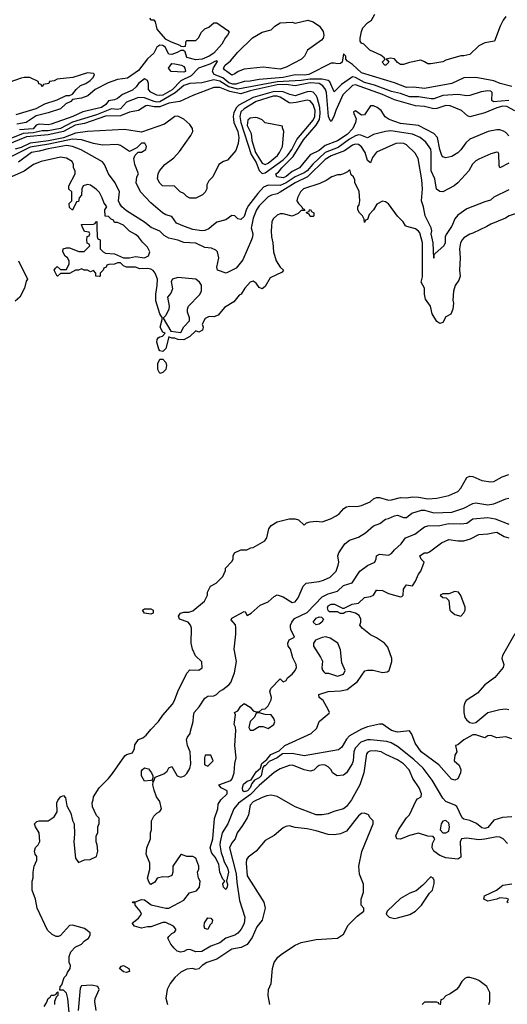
# Model space of a CAD drawing. Header units: inches. Extents: x 2348352 to 2479776, y 460422 to 613655.
# Tile 345 of 590: x 2405740 to 2408979, y 534832 to 541373. Entities that reach past the tile are written whole.
import ezdxf

# ---------------------------------------------------------------- set-up
doc = ezdxf.new("R2010")
doc.units = ezdxf.units.IN
doc.header["$MEASUREMENT"] = 0
doc.layers.add('C4503', color=7, linetype='Continuous')
doc.layers.add('C4504', color=7, linetype='Continuous')

msp = doc.modelspace()

# ---------------------------------------------------------------- linework, layer by layer
at = {"layer": 'C4503', "color": 4}
for points, elevation in [([(2407413.1, 540000), (2407411.3, 539970), (2407412, 539930), (2407422, 539890), (2407426, 539830), (2407444.7, 539770), (2407471.3, 539730), (2407492, 539710), (2407483.6, 539696.4), (2407402.8, 539657.2), (2407370, 539601.2), (2407350, 539584), (2407330, 539594), (2407310, 539622), (2407290, 539635.3), (2407270, 539629), (2407236, 539590), (2407211.3, 539550), (2407198, 539542), (2407162, 539498), (2407099.8, 539460.2), (2407058, 539410), (2407030, 539399), (2406999.6, 539400.4), (2406971.3, 539388.7), (2406952, 539350), (2406958, 539330), (2406954, 539310), (2406930, 539298), (2406910, 539306), (2406870, 539268), (2406830, 539246), (2406790, 539248), (2406770, 539258), (2406750, 539258), (2406730, 539266), (2406710.4, 539189.6), (2406690, 539168), (2406670, 539174), (2406663.9, 539183.9), (2406652, 539230), (2406652.5, 539247.5), (2406660.7, 539259.3), (2406670, 539266.8), (2406688.4, 539271.6), (2406706, 539290), (2406690, 539298), (2406674, 539330), (2406688.7, 539390), (2406670, 539418), (2406645.4, 539505.4), (2406643.7, 539550), (2406653.8, 539606.2), (2406654.5, 539650), (2406640.9, 539690), (2406625.8, 539705.8), (2406610, 539716), (2406590, 539719.3), (2406538, 539718), (2406510, 539728.7), (2406450, 539729), (2406430, 539738), (2406410, 539758), (2406390, 539758), (2406370, 539748), (2406332.7, 539747.3), (2406318, 539742), (2406314, 539730), (2406298, 539722), (2406294, 539710), (2406274, 539690), (2406274, 539670), (2406270, 539668), (2406246, 539670), (2406246, 539690), (2406230, 539706), (2406210, 539698), (2406190, 539708), (2406168.9, 539708.9), (2406150, 539718), (2406130, 539708), (2406110, 539708), (2406070, 539686), (2406010, 539686), (2405991.6, 539668.4), (2405988, 539670), (2405968, 539710), (2405978, 539722), (2405990, 539734), (2406010, 539714), (2406050, 539714), (2406068, 539750), (2406068, 539770), (2406058, 539790), (2406043.1, 539803.1), (2406026, 539830), (2406028.9, 539851.1), (2406050, 539858), (2406070, 539858), (2406132.7, 539832.7), (2406167.3, 539832.7), (2406206, 539870), (2406202, 539882), (2406188.4, 539888.4), (2406186, 539910), (2406187.3, 539932.7), (2406202, 539938), (2406206, 539950), (2406202, 539962), (2406170, 539966), (2406155.2, 540000)], 76), ([(2406253.1, 540000), (2406254, 539930), (2406258, 539918), (2406274, 539910), (2406274, 539850), (2406294, 539830), (2406310, 539822), (2406370, 539818), (2406430, 539792), (2406470, 539791.3), (2406510, 539798.8), (2406570, 539790.8), (2406594.8, 539805.2), (2406605.2, 539830), (2406590, 539862), (2406555.1, 539895.1), (2406529, 539930), (2406510, 539945.2), (2406469, 539969), (2406438, 540000)], 76), ([(2407279.8, 540000), (2407278, 539990), (2407287.7, 539950), (2407285.5, 539930), (2407280.5, 539910), (2407222, 539778), (2407177.5, 539722.5), (2407112, 539690), (2407054, 539710), (2407049.2, 539730), (2407062.7, 539790), (2407053.2, 539830), (2407042, 539842), (2407014.5, 539854.5), (2406970, 539859.5), (2406910, 539889.4), (2406830, 539892.7), (2406790, 539909.3), (2406730, 539921.2), (2406700.1, 539940.1), (2406670, 539969), (2406612.9, 539992.9), (2406604.5, 540000)], 72), ([(2407015, 540000), (2406995.9, 539984.1), (2406970, 539972.7), (2406950, 539969.6), (2406890, 539978.4), (2406833.8, 540000)], 68), ([(2408842, 540000), (2408750, 539954), (2408730, 539949), (2408690, 539924), (2408678.8, 539910), (2408667.7, 539890), (2408660.5, 539850), (2408666, 539790), (2408661.6, 539710), (2408666.8, 539670), (2408657.3, 539642.7), (2408633.7, 539606.3), (2408621, 539570), (2408618, 539510), (2408622, 539490), (2408618, 539450), (2408603.6, 539416.4), (2408570, 539398), (2408550, 539362), (2408530, 539355.3), (2408510, 539368), (2408479.3, 539419.3), (2408469.2, 539470), (2408436, 539516), (2408429.4, 539550), (2408429, 539590), (2408406, 539630), (2408415.1, 539664.9), (2408415.6, 539890), (2408397.2, 539957.2), (2408390, 539969), (2408370, 539984), (2408312.3, 540000)], 76), ([(2408608.7, 540000), (2408573.7, 539946.3), (2408566.8, 539930), (2408566, 539890), (2408558, 539870), (2408499.6, 539820.4), (2408492, 539810), (2408490, 539788), (2408486.3, 539890), (2408472.7, 539950), (2408477.2, 539970), (2408473.2, 539990), (2408468.3, 540000)], 72), ([(2405731.3, 539770), (2405791.3, 539650), (2405783.6, 539636.4), (2405771.3, 539590), (2405742, 539530), (2405710, 539502)], 76), ([(2406072.7, 534730), (2406059, 534870), (2406050, 534906), (2406030, 534926), (2406006, 534926), (2406008, 534948), (2406019, 534961), (2406035.3, 535010), (2406050, 535024.7), (2406056.5, 535043.5), (2406075.3, 535070), (2406078, 535090), (2406068.7, 535110), (2406068.7, 535150), (2406080.2, 535179.8), (2406109.1, 535210.9), (2406150, 535232), (2406168.9, 535251.1), (2406198, 535270), (2406208, 535290), (2406207.3, 535307.3), (2406170, 535335.3), (2406090, 535358), (2406070, 535355.3), (2406010, 535288), (2405996.9, 535283.1), (2405983.1, 535283.1), (2405954.6, 535294.6), (2405924.7, 535324.7), (2405855.3, 535470), (2405844, 535530), (2405822, 535590), (2405822, 535650), (2405828.4, 535671.6), (2405828.7, 535710), (2405835.3, 535750), (2405854, 535790), (2405853.2, 535813.2), (2405842, 535830), (2405838, 535850), (2405846, 535874), (2405862, 535890), (2405873.6, 535913.6), (2405869.2, 535970), (2405845.2, 536010), (2405839, 536030), (2405853.2, 536046.8), (2405870, 536050.8), (2405930, 536051.3), (2405970, 536076), (2405989.5, 536110.5), (2405987.6, 536170), (2405993.9, 536186.1), (2406010, 536210.6), (2406030, 536218), (2406044.1, 536204.1), (2406054, 536150), (2406080.6, 536100.6), (2406090, 536052), (2406101, 536030), (2406103, 535963), (2406099.1, 535910), (2406110, 535802), (2406130, 535774), (2406170, 535792), (2406207.3, 535792.7), (2406250, 535814), (2406258, 535850), (2406255.3, 535890), (2406248.7, 535910), (2406248.7, 535950), (2406258, 535970), (2406258, 536010), (2406267.3, 536032.7), (2406267.3, 536067.3), (2406250, 536086), (2406223.1, 536143.1), (2406222, 536170), (2406228.7, 536190), (2406229.3, 536210.7), (2406268, 536270), (2406329.1, 536330.9), (2406355.5, 536364.5), (2406438, 536482), (2406450, 536492), (2406490, 536502), (2406502, 536530), (2406505.6, 536554.4), (2406528.7, 536590), (2406558, 536602), (2406580.2, 536619.8), (2406610, 536658), (2406662, 536710), (2406690, 536752), (2406754.2, 536825.8), (2406769.2, 536850), (2406789.5, 536910.5), (2406850, 537031.3), (2406870, 537054), (2406930, 537052), (2406952.7, 537067.3), (2406950, 537106), (2406907.3, 537147.3), (2406888.7, 537190), (2406879, 537230), (2406882, 537330), (2406875.3, 537350), (2406858, 537370), (2406802, 537390), (2406794, 537410), (2406808.7, 537430), (2406830, 537436.4), (2406862.7, 537437.3), (2406890, 537446), (2406968, 537510), (2406988, 537550), (2406988, 537570), (2407008, 537610), (2407046, 537630), (2407090, 537674), (2407107.3, 537712.7), (2407108, 537730), (2407150, 537774), (2407158, 537790), (2407158, 537810), (2407166, 537830), (2407210, 537851.3), (2407248.4, 537851.6), (2407275.3, 537864.7), (2407290, 537866), (2407368, 537910), (2407382, 537930), (2407395.3, 537990), (2407410, 538012), (2407450, 538036), (2407530, 538058), (2407570, 538058), (2407592, 538050), (2407630, 538014), (2407646, 538030), (2407670, 538038), (2407710, 538041), (2407750, 538036), (2407804.1, 538055.9), (2407843.2, 538076.8), (2407862, 538090), (2407893.6, 538126.4), (2407910, 538136), (2407930, 538141), (2407980.2, 538139.8), (2408010, 538146), (2408068.7, 538170), (2408089.6, 538190.4), (2408110, 538198), (2408130, 538198), (2408190, 538182), (2408210, 538183), (2408270, 538199.1), (2408310, 538197.3), (2408350, 538202), (2408390, 538200.5), (2408450, 538190.6), (2408510, 538193.4), (2408590, 538212.7), (2408650, 538239.1), (2408670, 538261), (2408709.5, 538330.5), (2408730, 538341), (2408750, 538338.8), (2408810, 538311), (2408870, 538302), (2408890, 538304.7), (2408944.8, 538335.2), (2408990, 538350.7)], 76), ([(2408979.3, 535899.3), (2408951.5, 535931.5), (2408930, 535942), (2408910, 535945.1), (2408830, 535927.8), (2408790, 535924.2), (2408710, 535935.1), (2408674, 535930), (2408666, 535910), (2408670.6, 535809.4), (2408650, 535795.3), (2408570, 535804), (2408530, 535821.2), (2408490, 535848.7), (2408479, 535870), (2408481.2, 535898.8), (2408498, 535930), (2408487.3, 535947.3), (2408450, 535948.7), (2408390, 535968.7), (2408330, 535954), (2408270, 535928.7), (2408246, 535930), (2408238, 535950), (2408255.3, 535990), (2408308.7, 536070), (2408328.7, 536090), (2408374.6, 536185.4), (2408383.1, 536196.9), (2408406, 536210), (2408408, 536230), (2408393.2, 536270), (2408351.7, 536331.7), (2408326.6, 536390), (2408290, 536429.4), (2408250, 536456.2), (2408171.6, 536491.6), (2408142, 536510), (2408103.4, 536516.6), (2408066.4, 536513.6), (2408053.2, 536506.8), (2408044.4, 536495.6), (2408024.9, 536370), (2408000.5, 536290), (2407944, 536190), (2407910, 536145.2), (2407890, 536129.2), (2407827.5, 536112.5), (2407790, 536097.2), (2407750, 536089.3), (2407710, 536089.3), (2407570, 536142.7), (2407450, 536213.2), (2407410, 536221.2), (2407382.5, 536217.5), (2407350, 536206), (2407290, 536176), (2407270, 536154), (2407258.8, 536090), (2407250.8, 536070), (2407221.1, 536018.9), (2407184, 535970), (2407170.7, 535930), (2407150, 535905.2), (2407134.4, 535870), (2407178.7, 535698.7), (2407182.5, 535642.5), (2407201.1, 535521.1), (2407234.4, 535410), (2407231.6, 535368.4), (2407210.3, 535329.7), (2407190, 535305.1), (2407168.6, 535291.4), (2407110, 535271.8), (2407070, 535239.3), (2407010, 535218), (2406950, 535183), (2406910, 535180.5), (2406870, 535195.1), (2406850, 535193.3), (2406830, 535181.7), (2406810, 535178.5), (2406785.6, 535185.6), (2406765.3, 535205.3), (2406744, 535230), (2406724, 535270), (2406730, 535282), (2406750, 535302), (2406768.4, 535311.6), (2406776.4, 535323.6), (2406778, 535330), (2406762, 535350), (2406710, 535374.5), (2406690, 535376), (2406610, 535345.2), (2406590, 535346), (2406550, 535338), (2406502, 535350), (2406488, 535370), (2406530, 535404.7), (2406548.7, 535430), (2406541.2, 535450), (2406508, 535490), (2406506, 535506), (2406494, 535506), (2406488.4, 535511.6), (2406510, 535511.3), (2406550, 535526.8), (2406570, 535526), (2406612.5, 535492.5), (2406710, 535470.8), (2406730, 535471), (2406830, 535524), (2406867.2, 535572.8), (2406913.5, 535586.5), (2406935.1, 535610), (2406939, 535650), (2406928.7, 535670), (2406922, 535710), (2406929, 535730), (2406929.2, 535750), (2406910, 535802), (2406890, 535814), (2406850, 535814), (2406814, 535826), (2406810, 535826), (2406758, 535750), (2406758, 535710), (2406750, 535688), (2406723.6, 535676.4), (2406690, 535679), (2406654, 535670), (2406636.9, 535643.1), (2406610, 535628), (2406600.4, 535640.4), (2406588.7, 535670), (2406605.2, 535730), (2406604, 535770), (2406579.3, 535830), (2406583.7, 535870), (2406609.2, 535930), (2406609.3, 535970), (2406615.3, 535990), (2406615.3, 536050), (2406630, 536082), (2406650, 536102), (2406670, 536112), (2406682, 536130), (2406670, 536178), (2406649.3, 536209.3), (2406634.2, 536254.2), (2406624, 536290), (2406627.3, 536307.3), (2406622, 536318), (2406630, 536314), (2406640.2, 536339.8), (2406698, 536362), (2406718.6, 536381.4), (2406730, 536402), (2406750, 536412), (2406786, 536350), (2406810, 536341), (2406835.3, 536350), (2406850, 536364.7), (2406870, 536398), (2406877, 536430), (2406872, 536510), (2406854, 536550), (2406848.7, 536590), (2406854.6, 536605.4), (2406873.2, 536630), (2406874, 536646), (2406893.2, 536710), (2406893.6, 536746.4), (2406899, 536770), (2406932.5, 536807.5), (2406970, 536866), (2406990, 536878.8), (2407030, 536881), (2407048, 536890), (2407070, 536912), (2407090, 536922), (2407130, 536954.8), (2407142.7, 536970), (2407166.3, 537033.7), (2407180.7, 537110), (2407164.2, 537190), (2407175.6, 537290), (2407174.8, 537334.8), (2407172.9, 537352.9), (2407145.6, 537385.6), (2407150, 537398), (2407230, 537442), (2407238, 537438), (2407250, 537414), (2407278, 537430), (2407336.5, 537483.5), (2407390, 537504.7), (2407430, 537542), (2407450, 537551.3), (2407490, 537538.8), (2407550, 537501), (2407570, 537506), (2407590, 537532), (2407624, 537610), (2407642, 537630), (2407730, 537640.7), (2407758, 537650), (2407802, 537670), (2407830, 537696), (2407841.2, 537710), (2407856, 537750), (2407859, 537770), (2407854, 537810), (2407859, 537830), (2407899, 537890), (2407930, 537915.5), (2407990, 537936), (2408036.2, 537963.8), (2408090, 538010.6), (2408133.2, 538026.8), (2408170, 538054.8), (2408190, 538058.8), (2408230, 538077.3), (2408250, 538080.7), (2408290, 538066), (2408310, 538066), (2408345.8, 538094.2), (2408410, 538115.3), (2408430, 538114), (2408490, 538097.1), (2408610, 538101.6), (2408690, 538128.2), (2408750, 538158.8), (2408770, 538162.8), (2408850, 538150.7), (2408890, 538155.5), (2408970, 538190.7), (2408990, 538194.8)], 72), ([(2409010, 536077), (2408947.1, 536072.9), (2408890, 536055.3), (2408850, 536006.6), (2408830, 535999.5), (2408810, 536003.7), (2408773.4, 536033.4), (2408730, 536052.3), (2408690, 536061.2), (2408679, 536070), (2408644.7, 536144.7), (2408630, 536155.3), (2408570, 536179.3), (2408550, 536201.2), (2408480.1, 536320.1), (2408419.8, 536399.8), (2408358, 536458), (2408250, 536544.5), (2408208.2, 536568.2), (2408178.3, 536578.3), (2408070, 536589.7), (2408050, 536588), (2408006.6, 536573.4), (2407967.5, 536532.5), (2407960.4, 536510), (2407954.9, 536450), (2407947.7, 536430), (2407910, 536368.7), (2407890, 536354), (2407848, 536350), (2407818, 536370), (2407808, 536390), (2407788.7, 536410), (2407770, 536419.3), (2407750, 536422.7), (2407730, 536418), (2407716, 536410), (2407694, 536386), (2407670, 536380.9), (2407629.6, 536389.6), (2407570, 536414.5), (2407550, 536419.5), (2407530, 536417), (2407470, 536395.6), (2407430, 536371.6), (2407330, 536284.7), (2407273.7, 536226.3), (2407192.4, 536167.6), (2407162, 536130), (2407122, 536030), (2407084.9, 535970), (2407071.8, 535910), (2407070.3, 535890), (2407077.4, 535837.4), (2407090.3, 535810), (2407097.3, 535777.3), (2407119.3, 535739.3), (2407126.3, 535710), (2407113.4, 535650), (2407120.5, 535630), (2407118, 535610), (2407110, 535594), (2407094, 535610), (2407090, 535632), (2407102, 535650), (2407090, 535662), (2407069.8, 535709.8), (2407063.6, 535763.6), (2407038, 535810), (2407016, 535836), (2407004.7, 535870), (2407022.4, 535930), (2407033.5, 536066.5), (2407055.1, 536130), (2407059, 536161), (2407075.3, 536190), (2407118, 536230), (2407118, 536250), (2407078, 536270), (2407062, 536290), (2407142, 536318), (2407151.5, 536328.5), (2407165.6, 536370), (2407169.7, 536430.3), (2407179, 536470), (2407169.5, 536550.5), (2407176, 536650), (2407172.5, 536672.5), (2407164, 536690), (2407174.6, 536754.6), (2407166, 536770), (2407190, 536782), (2407210, 536812), (2407230, 536830.6), (2407270, 536804.7), (2407290, 536782), (2407310, 536774), (2407330, 536774), (2407350, 536792), (2407370, 536794), (2407390, 536814), (2407410, 536854), (2407413.2, 536870), (2407401.2, 536910), (2407409, 536930), (2407470, 536994), (2407490, 536974), (2407510, 536982), (2407519, 537001), (2407550, 537024.7), (2407569, 537050), (2407579, 537070), (2407577.2, 537090), (2407553.6, 537133.6), (2407539, 537190), (2407524, 537210), (2407522, 537230), (2407530, 537252), (2407566, 537270), (2407541.2, 537321.2), (2407538, 537338), (2407538, 537350), (2407547, 537370), (2407565.3, 537394.7), (2407650, 537435.5), (2407750, 537539.3), (2407790, 537558.4), (2407850, 537575.5), (2407890, 537613.4), (2407949.3, 537630.7), (2407999, 537710), (2408050, 537747.7), (2408098, 537770), (2408109, 537791), (2408110, 537811), (2408130, 537822.8), (2408190, 537816), (2408210, 537826), (2408229.4, 537850.6), (2408273.2, 537890), (2408302, 537930), (2408365.4, 537954.6), (2408430, 538004), (2408450, 538010.7), (2408530, 538012.4), (2408590, 538024.9), (2408670, 538023), (2408710, 538027.7), (2408750, 538056.3), (2408850, 538065.3), (2408897.4, 538057.4), (2408990, 538020.7)], 68), ([(2409010, 536595.3), (2408970, 536609.2), (2408910, 536602), (2408870, 536618), (2408850, 536615.3), (2408830, 536602), (2408770, 536621.2), (2408750, 536621.2), (2408690.6, 536589.4), (2408650, 536555.3), (2408634, 536550), (2408644.7, 536510), (2408630, 536486), (2408626.8, 536450), (2408659.8, 536419.8), (2408671, 536390), (2408668, 536370), (2408650.4, 536329.6), (2408630, 536320.9), (2408607.8, 536327.8), (2408523.3, 536423.3), (2408407, 536510), (2408366.7, 536566.7), (2408345.2, 536625.2), (2408330, 536648), (2408250, 536639.3), (2408208.7, 536650), (2408150, 536693.2), (2408130, 536693.2), (2408050, 536674.5), (2408010, 536659.6), (2407930, 536615.1), (2407910, 536593.2), (2407879.9, 536540.1), (2407857.5, 536522.5), (2407630, 536482), (2407550, 536497), (2407485.4, 536494.6), (2407451.3, 536470), (2407396.3, 536443.7), (2407370, 536415.3), (2407364.7, 536415.3), (2407355.3, 536404.7), (2407343.7, 536350), (2407330, 536335.1), (2407299.1, 536320.9), (2407281.8, 536298.2), (2407270.2, 536270), (2407252.7, 536250), (2407230, 536243), (2407222.4, 536250), (2407220.4, 536270), (2407226.8, 536293.2), (2407250, 536314), (2407276.6, 536323.4), (2407310, 536376.3), (2407340.4, 536399.6), (2407349.5, 536430.5), (2407381.2, 536458.8), (2407407.8, 536492.2), (2407464, 536516), (2407502, 536550), (2407677.2, 536630), (2407713.8, 536666.2), (2407729, 536710), (2407794.6, 536765.4), (2407798, 536770), (2407789, 536790), (2407756, 536850), (2407728.7, 536870), (2407728, 536890), (2407790, 536910.4), (2407870, 536914), (2407916.3, 536923.7), (2407983, 536977), (2408033.6, 537046.4), (2408050, 537051.3), (2408088.9, 537051.1), (2408150, 537036.3), (2408180.2, 537039.8), (2408194, 537050), (2408211.9, 537108.1), (2408212.1, 537127.9), (2408185.1, 537205.1), (2408164, 537230), (2408110, 537265.2), (2408070, 537285.2), (2408014, 537330), (2407999, 537350), (2408005.2, 537370), (2408005.2, 537390), (2407995.1, 537415.1), (2407970, 537429.2), (2407930, 537442), (2407903.6, 537436.4), (2407890, 537428), (2407870, 537428.7), (2407850, 537438), (2407798, 537438), (2407788.7, 537448.7), (2407785.2, 537465.2), (2407790, 537478), (2407808, 537490), (2407830.4, 537490.4), (2407883.6, 537463.6), (2407896.4, 537463.6), (2407948, 537490), (2407990, 537496), (2408030, 537533.4), (2408070, 537541), (2408089.2, 537550.8), (2408110, 537582), (2408116.4, 537583.6), (2408150, 537581), (2408190, 537561), (2408270, 537538), (2408278, 537542), (2408288, 537550), (2408289, 537590), (2408302, 537610), (2408310, 537618), (2408350, 537612), (2408370, 537642), (2408389.6, 537690.4), (2408405.2, 537710), (2408426, 537770), (2408406, 537790), (2408398, 537810), (2408426, 537830), (2408449, 537831), (2408463.1, 537836.9), (2408541.7, 537898.3), (2408590, 537919.1), (2408650.4, 537910.4), (2408690, 537911.8), (2408734.9, 537925.1), (2408790, 537953.4), (2408850, 537956.3), (2408892.9, 537967.1), (2408910, 537967.3), (2408958.7, 537938.7), (2408990, 537930.4)], 64), ([(2409030, 537293.2), (2408946, 537150), (2408942, 537130), (2408956, 537090), (2408951, 537070), (2408896.7, 537003.3), (2408830, 536954), (2408781.4, 536898.6), (2408704.9, 536850), (2408694, 536830), (2408690.5, 536809.5), (2408690.4, 536770), (2408697.1, 536737.1), (2408710, 536718.8), (2408730, 536702.8), (2408750, 536698.8), (2408770, 536702.8), (2408850, 536770.8), (2408929.3, 536790.7), (2408970, 536794.8), (2408990, 536791)], 64), ([(2407401.2, 534830), (2407389.4, 534890), (2407392.7, 534930), (2407409.5, 534970), (2407419.6, 535070), (2407431.3, 535108.7), (2407454.3, 535145.7), (2407486, 535170), (2407570, 535224.9), (2407610, 535242), (2407710, 535262.8), (2407850, 535272), (2407890, 535298), (2407922.7, 535357.3), (2407982, 535418), (2408026, 535450), (2408026, 535470), (2408008, 535490), (2408008.7, 535530), (2408023.1, 535576.9), (2408024, 535630), (2407996.5, 535696.5), (2407993.2, 535750), (2408012.9, 535847.1), (2408088, 536030), (2408088, 536050), (2408068, 536070), (2408058, 536090), (2408030, 536102), (2408010, 536099), (2407990, 536084), (2407910, 535981.2), (2407870, 535963.7), (2407830, 535958), (2407790, 535959.5), (2407710, 535984.7), (2407650, 535998), (2407570, 536005.2), (2407530, 536017.2), (2407507.1, 536012.9), (2407490, 536004), (2407430, 535954), (2407370, 535919), (2407310, 535848.7), (2407258, 535810), (2407247.5, 535792.5), (2407244, 535770), (2407250, 535684.7), (2407362.8, 535510), (2407370.8, 535470), (2407350.3, 535389.7), (2407314.2, 535345.8), (2407283.8, 535276.2), (2407250, 535229.2), (2407212, 535210), (2407150, 535198.4), (2407050, 535131.8), (2406982, 535110), (2406952, 535090), (2406930, 535068), (2406910, 535062), (2406888.4, 535068.4), (2406850, 535064), (2406810, 535044), (2406770, 535009), (2406738.8, 534970), (2406718.8, 534930), (2406711.6, 534871.6), (2406722, 534830)], 76), ([(2408984.7, 535504.7), (2408978, 535510), (2408986, 535530), (2408975.3, 535535.3), (2408930, 535538), (2408910.4, 535529.6), (2408850, 535517.2), (2408824, 535530), (2408827.3, 535552.7), (2408908, 535590), (2408950, 535622), (2409010, 535631.3)], 72), ([(2408855.3, 534830), (2408862, 534850), (2408862, 534910), (2408842, 534950), (2408790, 534989), (2408770, 534999), (2408730, 535008.7), (2408710, 535008.7), (2408696.9, 535003.1), (2408676.9, 534983.1), (2408655.3, 534944.7), (2408642, 534930), (2408599.8, 534900.2), (2408570, 534888), (2408550, 534866), (2408538, 534862), (2408532.7, 534827.3)], 76), ([(2405902, 534818), (2405918, 534842), (2405929, 534870), (2405942, 534878), (2405950, 534891.3), (2405968, 534892), (2405982, 534898), (2405986, 534910), (2405994, 534914), (2405994, 534890), (2405982, 534878), (2405972, 534850), (2405972, 534830)], 76), ([(2406249, 534790), (2406239.3, 534850), (2406241.2, 534870), (2406268.7, 534930), (2406258, 534950), (2406218, 534958), (2406150, 534955.3), (2406141.6, 534938.4), (2406127.3, 534790)], 76), ([(2408526, 534830), (2408522, 534842), (2408510, 534846), (2408430, 534846), (2408414, 534830)], 76)]:
    msp.add_lwpolyline(points, dxfattribs=dict(at, elevation=elevation))
for points, elevation in [([(2406790, 539659.6), (2406756, 539650), (2406746.4, 539633.6), (2406754.6, 539585.4), (2406743.4, 539556.6), (2406722, 539530), (2406732.7, 539470), (2406730.4, 539450), (2406710, 539408), (2406692, 539390), (2406743.6, 539303.6), (2406810, 539294), (2406830, 539332), (2406868, 539372), (2406868.4, 539391.6), (2406855.3, 539430), (2406855.3, 539450), (2406862, 539470), (2406934.6, 539545.4), (2406948, 539570), (2406948, 539610), (2406935.3, 539630), (2406910, 539649)], 76), ([(2406670, 539022), (2406658, 539050), (2406658, 539090), (2406670, 539118), (2406690, 539118), (2406710, 539096), (2406715.8, 539075.8), (2406710, 539049.3), (2406690, 539029)], 76), ([(2408630, 537573.2), (2408590, 537558), (2408550, 537558), (2408534, 537550), (2408550, 537534), (2408572.7, 537532.7), (2408590, 537514), (2408598, 537450), (2408603.5, 537443.5), (2408630, 537421), (2408670, 537411.3), (2408690, 537431.3), (2408698, 537450), (2408698, 537470), (2408670, 537548), (2408655.3, 537570)], 64), ([(2406610, 537423.6), (2406568.7, 537430), (2406555.3, 537450), (2406570, 537458.8), (2406610, 537458), (2406626, 537450), (2406626, 537430)], 76), ([(2407710, 537353.2), (2407689.3, 537370), (2407710, 537397.3), (2407730, 537406), (2407744.7, 537404.7), (2407758, 537390), (2407746, 537370), (2407730, 537357.2)], 64), ([(2407772.5, 537272.5), (2407750, 537269.2), (2407704.7, 537250), (2407691.3, 537230), (2407691.3, 537210), (2407738.5, 537138.5), (2407750.7, 537110.7), (2407747.3, 537067.3), (2407751.1, 537051.1), (2407759.6, 537039.6), (2407770, 537032), (2407791.1, 537031.1), (2407850, 537011.3), (2407890, 537026), (2407902, 537050), (2407880.9, 537100.9), (2407870, 537186), (2407854, 537230), (2407803.2, 537263.2)], 68), ([(2407330, 536768), (2407310, 536766), (2407299.8, 536740.2), (2407272, 536710), (2407261, 536670), (2407270, 536652), (2407290, 536652), (2407330, 536678), (2407356.9, 536676.9), (2407390, 536664.7), (2407428, 536690), (2407435.3, 536710), (2407428.7, 536730), (2407410, 536755.3), (2407370, 536758)], 68), ([(2406972.7, 536487.3), (2406966.8, 536470), (2406966.8, 536430), (2406970, 536422), (2406990, 536414), (2407026, 536450), (2407010, 536486)], 72), ([(2406570, 536314), (2406549.7, 536349.7), (2406550, 536382), (2406553.2, 536390), (2406570, 536402), (2406594.9, 536394.9), (2406616, 536370), (2406624.7, 536350), (2406623.6, 536336.4), (2406619.6, 536320.4), (2406610, 536318)], 72), ([(2408570, 536052.7), (2408550, 536048.7), (2408538.8, 536030), (2408532, 535990), (2408551.6, 535971.6), (2408570, 535971.3), (2408590, 535982), (2408594.5, 536010), (2408590, 536034)], 72), ([(2408470, 535678), (2408418, 535622), (2408373.7, 535586.3), (2408332, 535570), (2408270, 535534), (2408182, 535450), (2408174, 535430), (2408194, 535410), (2408230, 535401), (2408250, 535406), (2408331.4, 535428.6), (2408368.7, 535450), (2408408.7, 535490), (2408462, 535570), (2408482, 535590), (2408493.6, 535633.6), (2408493.6, 535653.6), (2408486, 535670)], 76), ([(2406990, 535329.4), (2406970, 535335.3), (2406965.1, 535350), (2406967.6, 535372.4), (2406990, 535406), (2407010, 535404.7), (2407021, 535390), (2407017.3, 535370), (2407003.8, 535356.2)], 68), ([(2406450, 535042), (2406430, 535047.3), (2406402, 535070), (2406416, 535084), (2406430, 535090.3), (2406464, 535070), (2406470, 535049.2)], 72)]:
    msp.add_lwpolyline(points, close=True, dxfattribs=dict(at, elevation=elevation))
at = {"layer": 'C4504', "color": 4}
for points, elevation in [([(2408970, 541395.3), (2408951, 541370), (2408931, 541330), (2408894, 541230), (2408830, 541219), (2408790, 541199), (2408730, 541142), (2408690, 541132.7), (2408670, 541132.7), (2408570, 541105.2), (2408550, 541094), (2408470, 541079.5), (2408450, 541079.5), (2408430, 541094), (2408404, 541104), (2408330, 541089), (2408290, 541075.3), (2408270, 541075.3), (2408250, 541088.7), (2408230, 541113.2), (2408202, 541118), (2408174, 541110), (2408183.6, 541103.6), (2408191.3, 541090), (2408172, 541070), (2408166, 541070), (2408148, 541090), (2408168, 541110), (2408160.4, 541120.4), (2408138, 541138), (2408066, 541170), (2408026, 541210), (2408010, 541218), (2408002, 541230), (2408002, 541250), (2408010, 541294), (2408020.2, 541319.8), (2408050, 541352), (2408078, 541370), (2408098, 541410)], 44), ([(2406602.8, 541382.8), (2406610, 541372), (2406632, 541372), (2406639.9, 541359.9), (2406650.4, 541310), (2406705.4, 541245.4), (2406745.4, 541225.4), (2406804.5, 541204.5), (2406810, 541198), (2406826, 541194), (2406842, 541198), (2406846, 541230), (2406850, 541234), (2406910, 541234), (2406928.4, 541251.6), (2406948, 541290), (2406970, 541312), (2406996.4, 541323.6), (2407030, 541352), (2407050, 541351.3), (2407122, 541302), (2407130.7, 541290), (2407120.7, 541270), (2407106, 541254), (2407083.8, 541210), (2407030.3, 541150), (2406998.8, 541130), (2406951.3, 541110), (2406910, 541107), (2406850, 541122), (2406839, 541159), (2406828.9, 541168.9), (2406810, 541169.2), (2406785.8, 541154.2), (2406750, 541140.9), (2406730, 541144), (2406706, 541190), (2406690, 541200.7), (2406670, 541202.9), (2406650.7, 541190), (2406630.3, 541149.7), (2406590, 541112), (2406530, 541036.2), (2406456.4, 540983.6), (2406390, 540974.7), (2406326.7, 540953.3), (2406241, 540910), (2406192.1, 540867.9), (2406150, 540851.3), (2406090, 540844), (2406078.8, 540830), (2406046.9, 540813.1), (2406010, 540780.9), (2405930, 540753.6), (2405850, 540735.1), (2405782.8, 540690), (2405721.7, 540678.3)], 44), ([(2409009.2, 540929.2), (2408930.7, 540949.3), (2408890, 540966.6), (2408770, 540989.2), (2408690, 540986), (2408610.3, 540949.7), (2408430, 540915.1), (2408355.9, 540924.1), (2408310, 540923.6), (2408230, 540954.7), (2408010, 541020.7), (2407950, 541075.6), (2407917, 541097), (2407906, 541110), (2407906, 541130), (2407890, 541146), (2407882, 541090), (2407870, 541082), (2407850, 541079), (2407830, 541085.2), (2407810, 541085.2), (2407661, 541010), (2407630, 541004.8), (2407570, 541006.6), (2407490.1, 540989.9), (2407330, 540975.1), (2407270, 540963.9), (2407230, 540963), (2407176.1, 540943.9), (2407156.3, 540943.7), (2407130, 540953.3), (2407090, 540986.6), (2407032.8, 541010), (2407020.5, 541030), (2407022.3, 541037.7), (2407026.6, 541053.4), (2407054.8, 541094.8), (2407050, 541099), (2407036.2, 541096.2), (2407002.7, 541077.3), (2406928.2, 541050), (2406879.5, 541000.5), (2406810, 540966.8), (2406752.1, 540907.9), (2406690, 540872.8), (2406670, 540868.5), (2406650, 540871.6), (2406611.2, 540891.2), (2406594.5, 540910), (2406596.2, 540950), (2406590, 540968.7), (2406570, 540980.9), (2406530, 540949.4), (2406513.6, 540926.4), (2406490, 540904.7), (2406423.7, 540876.3), (2406390, 540849.5), (2406370, 540840.9), (2406330, 540833.2), (2406312.7, 540810), (2406282.8, 540790), (2406159.1, 540760.9), (2406093.4, 540730), (2405950, 540678.3), (2405930, 540675.4), (2405870, 540679.7), (2405850, 540671.5), (2405830, 540649), (2405738.7, 540641.3)], 48), ([(2405716.4, 540743.6), (2405850, 540784), (2405906.2, 540813.8), (2405990, 540841.6), (2406048.7, 540870), (2406070, 540870.5), (2406090, 540877.3), (2406114.5, 540910), (2406144.7, 540935.3), (2406179, 540950), (2406208.7, 540970), (2406228.7, 540990), (2406238, 541010), (2406230, 541015.3), (2406190, 541019), (2406094, 540990), (2405990, 540978), (2405970, 540968), (2405938, 540962), (2405934, 540950), (2405898, 540942), (2405890, 540928), (2405882, 540942), (2405867.3, 540947.3), (2405862, 540962), (2405808.4, 540988.4), (2405770, 540988.7), (2405750, 540984), (2405630, 540942)], 44), ([(2408990, 540836.4), (2408887.8, 540827.8), (2408877.2, 540837.2), (2408878.4, 540890), (2408870, 540897.6), (2408850, 540901.3), (2408805.7, 540894.3), (2408730.4, 540869.6), (2408710, 540867.3), (2408650, 540875.6), (2408550, 540869.6), (2408490, 540847.8), (2408473.5, 540846.5), (2408390, 540860.5), (2408330, 540861), (2408270, 540882), (2408210, 540895.8), (2408097.2, 540937.2), (2408030, 540956.4), (2407970, 540989.8), (2407950, 540992.6), (2407877.2, 540942.8), (2407830, 540893.2), (2407800.1, 540960.1), (2407789.7, 540969.7), (2407750, 540978.7), (2407670, 540977.4), (2407609, 540969), (2407450, 540961.2), (2407190, 540910.7), (2407130, 540926.1), (2407070, 540965.5), (2407030, 540974.2), (2406950, 540954), (2406870, 540949.4), (2406830, 540936.4), (2406772.7, 540887.3), (2406670, 540827.4), (2406650, 540825.7), (2406632.7, 540830), (2406570, 540854.8), (2406530, 540855.1), (2406450, 540824.5), (2406410, 540780.5), (2406390, 540775.4), (2406350, 540779.8), (2406250, 540740.2), (2406090, 540693), (2406010, 540649.2), (2405930, 540634.2), (2405890, 540634.6), (2405830, 540620.4), (2405763.7, 540616.3), (2405590, 540548.6)], 52), ([(2409030, 540768.2), (2408975.8, 540795.8), (2408950, 540797.7), (2408910, 540788.1), (2408830, 540753.5), (2408730, 540727), (2408714.8, 540734.8), (2408675.3, 540770), (2408600.2, 540800.2), (2408570, 540802), (2408510, 540783), (2408490, 540781.1), (2408430, 540795.8), (2408370, 540800.5), (2408230, 540840.3), (2408150, 540876.2), (2407970, 540939.7), (2407950, 540935.6), (2407886, 540874), (2407839.5, 540770), (2407827.7, 540730), (2407810, 540697.2), (2407802.9, 540702.9), (2407792.3, 540730), (2407777, 540890), (2407771.7, 540910), (2407754.7, 540934.7), (2407728.8, 540948.8), (2407670, 540953.3), (2407570, 540933.3), (2407510, 540942.2), (2407450, 540940.6), (2407270, 540900.8), (2407210, 540880.2), (2407136.4, 540896.4), (2407070, 540922), (2407030, 540922.4), (2406891, 540870), (2406804.7, 540830), (2406730, 540818), (2406670, 540793.5), (2406633.9, 540793.9), (2406590, 540804), (2406578.5, 540801.5), (2406530.2, 540769.8), (2406470, 540758.7), (2406410, 540735), (2406310, 540732.2), (2406170, 540684.1), (2406108.2, 540671.8), (2406030, 540629.4), (2405930, 540608.3), (2405785, 540595), (2405650, 540539.1)], 56), ([(2408990, 540601.2), (2408970, 540622.7), (2408953.1, 540633.1), (2408930, 540640.9), (2408910, 540640.9), (2408852, 540630), (2408730, 540579.5), (2408703.9, 540556.1), (2408670.5, 540509.5), (2408650, 540489), (2408610, 540465.2), (2408570, 540455.3), (2408550, 540462), (2408545.2, 540470), (2408531.8, 540510), (2408515.8, 540590), (2408490, 540616.2), (2408390, 540669.6), (2408270, 540684.2), (2408195.3, 540710), (2408166.8, 540726.8), (2408142, 540770), (2408115.3, 540790), (2408090, 540800.9), (2408070, 540801.2), (2408030, 540741.2), (2408010, 540739), (2407970, 540768.7), (2407958, 540762), (2407958.8, 540750), (2407974, 540714), (2407970.6, 540690), (2407953.7, 540650), (2407914.6, 540610), (2407850, 540568.4), (2407770, 540536.4), (2407730, 540503.5), (2407670, 540474.5), (2407598, 540390), (2407550, 540364.8), (2407510, 540331.3), (2407490, 540323.1), (2407448, 540330), (2407441.2, 540350), (2407458.8, 540361.2), (2407482, 540390), (2407556.4, 540463.6), (2407625.9, 540574.1), (2407710, 540671.5), (2407732, 540710), (2407736.3, 540750), (2407733.1, 540790), (2407715.3, 540855.3), (2407709.7, 540870), (2407690, 540892.3), (2407670, 540895.8), (2407650, 540893.3), (2407570, 540867.1), (2407535.5, 540875.5), (2407490, 540894.3), (2407430, 540896.7), (2407290, 540855.4), (2407195.6, 540804.4), (2407180.3, 540790), (2407163.5, 540756.5), (2407158.9, 540730), (2407163, 540690), (2407190, 540630.8), (2407195.8, 540590), (2407190.5, 540549.5), (2407176.3, 540503.7), (2407121, 540439), (2407094, 540430), (2407062, 540410), (2407022, 540330), (2406996.9, 540303.1), (2406983.6, 540276.4), (2406982, 540250), (2406972.7, 540227.3), (2406954, 540210), (2406910, 540188), (2406870, 540188), (2406850, 540198), (2406830, 540218), (2406806, 540230), (2406767.3, 540267.3), (2406689.1, 540269.1), (2406670, 540288), (2406656.4, 540316.4), (2406659, 540350), (2406669.4, 540370), (2406703.7, 540410), (2406763.8, 540456.2), (2406801.7, 540498.3), (2406876.4, 540603.6), (2406889.6, 540630), (2406888, 540650), (2406870, 540676.9), (2406830, 540711.2), (2406790, 540733), (2406770, 540729.4), (2406701.6, 540678.4), (2406550, 540625.1), (2406437.1, 540642.9), (2406189.7, 540629.7), (2406110, 540618.2), (2406031, 540589), (2405931.9, 540568.1), (2405810, 540553.1), (2405750, 540523.9), (2405710, 540513.3)], 64), ([(2408990, 540419.3), (2408930, 540388), (2408925.2, 540405.2), (2408922, 540482), (2408918, 540490), (2408910, 540493.2), (2408870, 540481.2), (2408790, 540446), (2408770, 540435.1), (2408747.1, 540412.9), (2408724, 540370), (2408650, 540289.2), (2408626, 540270), (2408550, 540229.3), (2408530, 540232.7), (2408508.1, 540248.1), (2408496.9, 540316.9), (2408473.3, 540370), (2408474.3, 540490), (2408470, 540514), (2408438.6, 540558.6), (2408399.3, 540590), (2408350, 540612.8), (2408205.7, 540634.3), (2408168.8, 540631.2), (2408090, 540609.3), (2408050, 540589.3), (2408005.4, 540605.4), (2407990, 540607.1), (2407970, 540602.3), (2407930, 540579.8), (2407855, 540525), (2407770, 540490.8), (2407687.2, 540412.8), (2407650.2, 540370), (2407630, 540355.1), (2407570, 540328.8), (2407510, 540288.9), (2407470, 540270.9), (2407390, 540274), (2407360, 540260), (2407321.2, 540218.8), (2407260.6, 540139.4), (2407245.7, 540114.3), (2407230, 540066), (2407210, 540045.2), (2407190, 540049.3), (2407170, 540069.2), (2407150, 540073.2), (2407110, 540044), (2407050, 540029), (2407015, 540000)], 68), ([(2406833.8, 540000), (2406780.5, 540020.5), (2406750, 540066), (2406710, 540077), (2406689.7, 540089.7), (2406610, 540157), (2406542, 540230), (2406512.7, 540290), (2406519, 540330), (2406528.7, 540350), (2406504, 540410), (2406498, 540450), (2406507.3, 540472.7), (2406528, 540492), (2406550, 540492), (2406578, 540510), (2406582, 540530), (2406572.3, 540552.3), (2406550, 540552.3), (2406518.8, 540521.2), (2406470, 540498), (2406410, 540537.2), (2406390, 540543.7), (2406290, 540539.5), (2406230, 540551.5), (2406150, 540575.4), (2406090, 540578.9), (2405933.9, 540546.1), (2405810, 540525.8), (2405503.5, 540376.5)], 68), ([(2406604.5, 540000), (2406570, 540029), (2406450, 540102.9), (2406419.5, 540130), (2406405.1, 540150), (2406397, 540170), (2406402.7, 540230), (2406375.1, 540290), (2406329.6, 540349.6), (2406304, 540410), (2406289.4, 540429.4), (2406148.5, 540508.5), (2406090, 540531.2), (2406050, 540536.4), (2405930, 540516.2), (2405870, 540498.7), (2405818.8, 540490), (2405732.5, 540427.5)], 72), ([(2408468.3, 540000), (2408434, 540070), (2408422, 540130), (2408408.7, 540170), (2408415.1, 540250), (2408412.3, 540310), (2408386, 540450), (2408366.8, 540486.8), (2408310, 540542.7), (2408291.3, 540551.3), (2408270, 540553.6), (2408238, 540550), (2408110, 540492.7), (2408082.8, 540457.2), (2408070, 540422), (2408050, 540438), (2408035.1, 540490), (2408010, 540529.5), (2407990, 540543.6), (2407970, 540545.6), (2407950, 540539.6), (2407897.2, 540502.8), (2407810, 540467.8), (2407770, 540443.5), (2407650.9, 540329.1), (2407570.4, 540290), (2407470, 540226.6), (2407450, 540216.9), (2407412, 540208), (2407390, 540196), (2407330, 540137.2), (2407313, 540110), (2407290, 540055.3), (2407279.8, 540000)], 72), ([(2406438, 540000), (2406430, 540008), (2406390, 540026), (2406370, 540026), (2406362, 540042), (2406347.3, 540047.3), (2406330, 540066), (2406307.3, 540067.3), (2406306, 540110), (2406318, 540130), (2406298, 540158), (2406288.7, 540190), (2406270, 540224), (2406250, 540245.2), (2406210, 540273.2), (2406190, 540279), (2406162, 540270), (2406152, 540250), (2406151.6, 540208.4), (2406134, 540190), (2406130, 540166), (2406118, 540162), (2406090, 540108), (2406070, 540126), (2406068.4, 540151.6), (2406086, 540170), (2406086, 540230), (2406067.3, 540247.3), (2406066, 540270), (2406108, 540350), (2406108, 540370), (2406098, 540390), (2406098, 540410), (2406088, 540430), (2406050, 540454), (2406010, 540459), (2405882, 540430), (2405831.3, 540410), (2405770, 540366), (2405686, 540330)], 76), ([(2408312.3, 540000), (2408302.7, 540002.7), (2408288, 540030), (2408250, 540068), (2408190, 540148.7), (2408170, 540162), (2408150, 540168), (2408111.6, 540148.4), (2408090.9, 540109.1), (2408062, 540078), (2408050, 540046), (2408038, 540042), (2408030, 540026), (2408028.7, 540048.7), (2408018, 540070), (2407998, 540090), (2407986, 540110), (2407986, 540130), (2407996, 540144), (2407999, 540170), (2407994.2, 540234.2), (2407966, 540290), (2407966, 540310), (2407958, 540330), (2407942, 540342), (2407935.3, 540370), (2407930, 540375.3), (2407918, 540362), (2407891.6, 540348.4), (2407870, 540342), (2407850, 540342), (2407814, 540330), (2407775.3, 540304.7), (2407734.4, 540285.6), (2407624.7, 540250), (2407604.7, 540230), (2407584.7, 540190), (2407582, 540170), (2407591.6, 540151.6), (2407614, 540130), (2407618, 540118), (2407630, 540114), (2407634, 540106), (2407610, 540106), (2407590, 540086), (2407550, 540068.7), (2407490, 540084), (2407470, 540084), (2407450, 540075.3), (2407422.8, 540050), (2407414.8, 540030), (2407413.1, 540000)], 76), ([(2408990, 540243.7), (2408890, 540194), (2408866.8, 540173.2), (2408830, 540164), (2408710, 540117.2), (2408650, 540074), (2408630.8, 540050), (2408610, 540002), (2408608.7, 540000)], 72), ([(2409169.7, 540000), (2409173.2, 540050), (2409170, 540066), (2409155.3, 540090), (2409130, 540115.3), (2409110, 540128), (2409090, 540128), (2409070, 540118), (2409050.9, 540089.1), (2408990.9, 540069.1), (2408966.4, 540053.6), (2408870, 540014), (2408842, 540000)], 76), ([(2406155.2, 540000), (2406150, 540012), (2406230, 540014), (2406242, 540018), (2406246, 540030), (2406252.7, 540032.7), (2406253.1, 540000)], 76)]:
    msp.add_lwpolyline(points, dxfattribs=dict(at, elevation=elevation))
for points, elevation in [([(2407470, 541043.7), (2407358, 541058), (2407230, 541043.7), (2407190.4, 541029.6), (2407170, 541013.2), (2407150, 541005.2), (2407100.1, 541040.1), (2407093.2, 541050), (2407104.2, 541070), (2407140.1, 541099.9), (2407190, 541156.4), (2407287.5, 541252.5), (2407350, 541290.6), (2407410, 541304.7), (2407435.3, 541330), (2407470, 541351.3), (2407550, 541356), (2407570, 541351), (2407654, 541370), (2407690, 541358.8), (2407730.5, 541330.5), (2407755.5, 541295.5), (2407760.7, 541270), (2407754.8, 541250), (2407743.8, 541236.2), (2407651.3, 541170), (2407631.3, 541130), (2407612, 541110), (2407510, 541057.2)], 44), ([(2406830, 541025.1), (2406746, 541030), (2406728, 541050), (2406750, 541081), (2406770, 541080.7), (2406814, 541070), (2406830, 541062), (2406836, 541050), (2406841, 541030)], 44), ([(2407450, 540865.1), (2407424.7, 540864.7), (2407310, 540829.7), (2407230, 540779.8), (2407210, 540761.6), (2407201.6, 540730), (2407209.3, 540690), (2407278.4, 540478.4), (2407310, 540424.4), (2407331.1, 540371.1), (2407350, 540352), (2407370, 540354.6), (2407490, 540442.4), (2407518, 540470), (2407547.3, 540510), (2407581.8, 540578.2), (2407690, 540706.4), (2407699.8, 540730), (2407701.7, 540770), (2407690, 540809.3), (2407670, 540834), (2407650, 540838.4), (2407577.3, 540822.7), (2407539.5, 540819.5), (2407530, 540820.9), (2407470, 540858.9)], 68), ([(2407303.1, 540723.1), (2407270, 540719.3), (2407255.5, 540704.5), (2407250.5, 540670), (2407276.7, 540616.7), (2407282.2, 540570), (2407305.4, 540490), (2407350, 540420.3), (2407370, 540410.3), (2407390, 540419.5), (2407451.6, 540470), (2407466.6, 540490), (2407486, 540530), (2407495.3, 540630), (2407486, 540654), (2407486, 540666), (2407370, 540688.7), (2407350, 540708), (2407320.4, 540720.4)], 72), ([(2407670, 540066), (2407662, 540082), (2407647.3, 540087.3), (2407646, 540094), (2407662, 540098), (2407666, 540110), (2407671.6, 540111.6), (2407678, 540098), (2407694, 540090), (2407694, 540070), (2407690, 540066)], 76)]:
    msp.add_lwpolyline(points, close=True, dxfattribs=dict(at, elevation=elevation))

doc.saveas('drawing.dxf')
